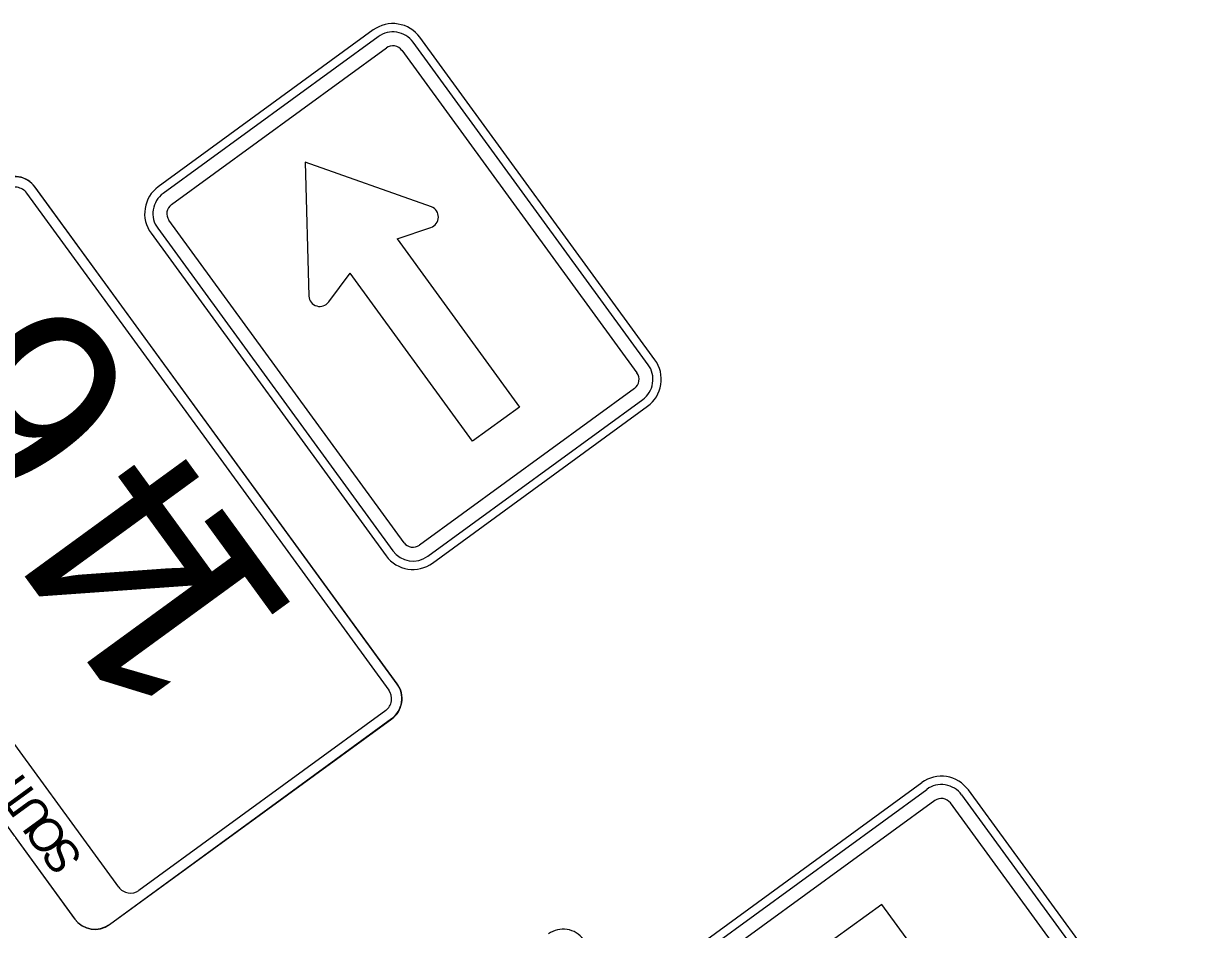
# Model space of a CAD drawing. Extents: x 1581789 to 1622364, y 1043167 to 1103486.
# Drawn here: x 1608820.03 to 1608855.5, y 1092771.05 to 1092798.28 of the extents above; entities that cross this region are included whole.
import ezdxf

# ---------------------------------------------------------------- set-up
doc = ezdxf.new("R2010")
doc.units = 0
doc.layers.add('RD_PD_ALT1_TX', color=7, linetype='Continuous')

msp = doc.modelspace()

# ---------------------------------------------------------------- linework, layer by layer
at = {"layer": 'RD_PD_ALT1_TX'}
for p, q in [((1608830.547, 1092798.092), (1608824.082, 1092793.38)), ((1608839.013, 1092788.176), (1608831.945, 1092797.873)), ((1608831.261, 1092778.437), (1608820.371, 1092793.379)), ((1608825.781, 1092785.956), (1608820.377, 1092793.371)), ((1608823.863, 1092791.983), (1608830.931, 1092782.286)), ((1608832.329, 1092782.067), (1608838.794, 1092786.779)), ((1608810.674, 1092786.311), (1608821.564, 1092771.369)), ((1608810.679, 1092786.304), (1608821.57, 1092771.362)), ((1608831.267, 1092778.429), (1608825.781, 1092785.956)), ((1608822.612, 1092771.205), (1608831.097, 1092777.389)), ((1608822.618, 1092771.197), (1608831.103, 1092777.381)), ((1608840.575, 1092770.753), (1608847.04, 1092775.465)), ((1608848.437, 1092775.246), (1608855.505, 1092765.548))]:
    msp.add_line(p, q, dxfattribs=at)
for points in [[(1608830.695, 1092797.89), (1608824.23, 1092793.178)], [(1608824.475, 1092792.842), (1608830.94, 1092797.554)], [(1608831.406, 1092797.481), (1608838.474, 1092787.783)], [(1608838.811, 1092788.029), (1608831.743, 1092797.726)], [(1608828.493, 1092794.12), (1608828.606, 1092790.092)], [(1608832.294, 1092792.78), (1608828.493, 1092794.12), (1608828.493, 1092794.12)], [(1608820.124, 1092793.187), (1608825.529, 1092785.772), (1608831.015, 1092778.245)], [(1608831.47, 1092782.678), (1608824.402, 1092792.376)], [(1608831.26, 1092791.809), (1608832.278, 1092792.154)], [(1608824.065, 1092792.13), (1608831.133, 1092782.433)], [(1608831.26, 1092791.809), (1608834.943, 1092786.756), (1608834.943, 1092786.756)], [(1608829.206, 1092789.915), (1608829.846, 1092790.778)], [(1608834.943, 1092786.756), (1608833.529, 1092785.726), (1608829.846, 1092790.778)], [(1608822.891, 1092772.325), (1608818.867, 1092777.839), (1608818.838, 1092777.8), (1608818.93, 1092777.582), (1608818.864, 1092777.463), (1608818.89, 1092777.359), (1608818.88, 1092777.202), (1608818.696, 1092776.99), (1608818.09, 1092777.022), (1608817.502, 1092777.421), (1608817.394, 1092777.428), (1608816.464, 1092778.808), (1608816.616, 1092779.338), (1608816.035, 1092780.166), (1608816.112, 1092780.593), (1608816.25, 1092781.43), (1608811.998, 1092787.264)], [(1608838.401, 1092787.317), (1608831.936, 1092782.605)], [(1608832.181, 1092782.269), (1608838.646, 1092786.981)], [(1608830.919, 1092777.634), (1608823.5, 1092772.226)], [(1608840.722, 1092770.551), (1608847.187, 1092775.263)], [(1608847.432, 1092774.926), (1608840.967, 1092770.214)], [(1608854.966, 1092765.156), (1608847.898, 1092774.853)], [(1608848.235, 1092775.098), (1608855.303, 1092765.401)], [(1608845.84, 1092771.806), (1608844.425, 1092770.775), (1608848.108, 1092765.722)], [(1608849.522, 1092766.753), (1608845.84, 1092771.806), (1608845.84, 1092771.806)]]:
    msp.add_lwpolyline(points, dxfattribs=at)
for centre, radius, start, end in [((1608831.136, 1092797.284), 1, 36.0867, 126.0869), ((1608831.136, 1092797.284), 0.75, 36.0867, 126.0869), ((1608831.136, 1092797.284), 0.333, 36.0867, 126.0869), ((1608819.765, 1092792.937), 0.75, 36.0867, 126.0869), ((1608819.771, 1092792.93), 0.75, 36.0867, 126.0869), ((1608819.771, 1092792.93), 0.438, 36.0867, 126.0869), ((1608824.671, 1092792.572), 1, 126.0866, 216.0868), ((1608824.671, 1092792.572), 0.75, 126.0866, 216.0868), ((1608824.671, 1092792.572), 0.333, 126.0866, 216.0868), ((1608832.171, 1092792.47), 0.333, 288.7086, 68.3625), ((1608828.938, 1092790.114), 0.333, 183.811, 323.4643), ((1608838.205, 1092787.587), 0.75, 306.0865, 36.0867), ((1608838.205, 1092787.587), 1, 306.0865, 36.0867), ((1608838.205, 1092787.587), 0.333, 306.0865, 36.0867), ((1608831.74, 1092782.875), 0.333, 216.0868, 306.0865), ((1608831.74, 1092782.875), 1, 216.0868, 306.0865), ((1608831.74, 1092782.875), 0.75, 216.0868, 306.0865), ((1608830.655, 1092777.996), 0.75, 306.0865, 36.0867), ((1608830.661, 1092777.988), 0.75, 306.0865, 36.0867), ((1608830.661, 1092777.988), 0.437, 306.0865, 36.0867), ((1608847.629, 1092774.657), 1, 36.0866, 126.0868), ((1608847.629, 1092774.657), 0.75, 36.0866, 126.0868), ((1608847.629, 1092774.657), 0.333, 36.0866, 126.0868), ((1608823.244, 1092772.58), 0.436, 215.8565, 305.8567), ((1608822.17, 1092771.811), 0.75, 216.0868, 306.0865), ((1608822.176, 1092771.803), 0.75, 216.0868, 306.0865), ((1608836.257, 1092770.31), 0.75, 36.0867, 126.0869)]:
    msp.add_arc(centre, radius, start, end, dxfattribs=at)

# ---------------------------------------------------------------- texts
for s, height, p in [('6', 6, (1608823.755, 1092786.784)), ('4', 6, (1608826.947, 1092782.405)), ('1', 6, (1608828.399, 1092780.412)), ('H', 1, (1608820.14, 1092775.526)), ('T', 1, (1608820.534, 1092774.985)), ('U', 1, (1608820.956, 1092774.406)), ('O', 1, (1608821.42, 1092773.769)), ('S', 1, (1608821.842, 1092773.191))]:
    msp.add_text(s, height=height, rotation=126.0866, dxfattribs=at).set_placement(p)

doc.saveas('drawing.dxf')
